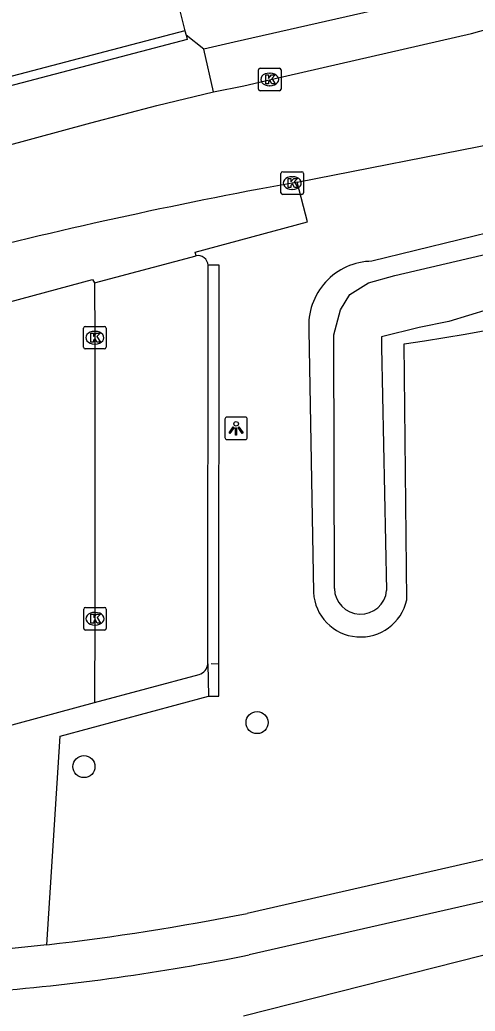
# Model space of a CAD drawing. Extents: x 159053 to 160041, y 380450 to 381422.
# Drawn here: x 159409.29 to 159429.48, y 380821.12 to 380865.08 of the extents above; entities that cross this region are included whole.
import ezdxf

# ---------------------------------------------------------------- set-up
doc = ezdxf.new("R2010")
doc.units = 0
for name, color, linetype in [('IMGEO_Boom', 7, 'Continuous'), ('IMGEO_Groenvoorziening', 7, 'Continuous'), ('IMGEO_Haag', 7, 'Continuous'), ('IMGEO_Hek', 7, 'Continuous'), ('IMGEO_Kolk', 7, 'Continuous'), ('IMGEO_Lichtpunt', 7, 'Continuous'), ('IMGEO_Parkeervlak_open', 7, 'Continuous'), ('IMGEO_Rijbaan_lokaal_open', 7, 'Continuous'), ('IMGEO_Voetpad_open', 7, 'Continuous'), ('IMGEO_Waterloop', 7, 'Continuous')]:
    doc.layers.add(name, color=color, linetype=linetype)

msp = doc.modelspace()

# ---------------------------------------------------------------- linework, layer by layer
at = {"layer": 'IMGEO_Boom'}
for centre in [(159419.81, 380833.921), (159412.131, 380831.968)]:
    msp.add_circle(centre, 0.489, dxfattribs=at)
at = {"layer": 'IMGEO_Groenvoorziening'}
for points in [[(159387.783, 380959.221), (159399.303, 380929.877), (159412.172, 380882.306), (159415.898, 380867.448), (159416.608, 380864.597)], [(159417.452, 380863.784), (159416.656, 380864.403)], [(159436.44, 380857.476), (159430.704, 380855.805), (159424.903, 380854.379)], [(159422.108, 380851.323), (159422.307, 380839.696)], [(159426.443, 380839.357), (159426.333, 380850.711)]]:
    msp.add_lwpolyline(points, dxfattribs=at)
for centre, radius, start, end in [((159412.073, 380947.015), 97.354, 278.4226, 295.56188), ((159424.943, 380851.536), 2.843, 90.8027, 184.3055), ((159424.398, 380839.809), 2.094, 183.0993, 347.5293)]:
    msp.add_arc(centre, radius, start, end, dxfattribs=at)
at = {"layer": 'IMGEO_Haag'}
for points in [[(159416.608, 380864.597), (159357.481, 380849.075), (159343.386, 380845.223)], [(159416.608, 380864.597), (159416.656, 380864.403)], [(159416.656, 380864.403), (159416.707, 380864.21), (159357.585, 380848.689), (159343.492, 380844.837), (159340.652, 380844.061), (159220.908, 380811.334), (159220.855, 380811.527), (159220.802, 380811.72)], [(159417.658, 380835.089), (159418.118, 380835.086), (159418.119, 380836.523), (159418.134, 380854.203), (159417.634, 380854.203)]]:
    msp.add_lwpolyline(points, dxfattribs=at)
at = {"layer": 'IMGEO_Hek'}
for points in [[(159418.134, 380854.203), (159417.634, 380854.203)], [(159417.775, 380836.533), (159418.119, 380836.523), (159418.134, 380854.203)]]:
    msp.add_lwpolyline(points, dxfattribs=at)
at = {"layer": 'IMGEO_Kolk'}
for p, q in [((159419.87, 380862.013), (159419.87, 380862.865)), ((159419.945, 380862.939), (159420.797, 380862.939)), ((159420.358, 380862.719), (159420.383, 380862.719)), ((159420.871, 380862.865), (159420.871, 380862.013)), ((159420.797, 380861.939), (159419.945, 380861.939)), ((159420.381, 380862.159), (159420.356, 380862.159)), ((159420.943, 380858.344), (159421.795, 380858.344)), ((159420.868, 380857.418), (159420.868, 380858.27)), ((159421.356, 380858.124), (159421.381, 380858.124)), ((159421.869, 380858.27), (159421.869, 380857.418)), ((159421.379, 380857.564), (159421.354, 380857.564)), ((159421.795, 380857.344), (159420.943, 380857.344)), ((159412.113, 380850.561), (159412.113, 380851.413)), ((159412.188, 380851.487), (159413.04, 380851.487)), ((159413.114, 380851.413), (159413.114, 380850.561)), ((159412.601, 380851.267), (159412.626, 380851.267)), ((159413.04, 380850.487), (159412.188, 380850.487)), ((159412.624, 380850.707), (159412.599, 380850.707)), ((159412.195, 380839.024), (159413.047, 380839.024)), ((159412.12, 380838.098), (159412.12, 380838.95)), ((159412.608, 380838.804), (159412.633, 380838.804)), ((159413.121, 380838.95), (159413.121, 380838.098)), ((159412.631, 380838.244), (159412.606, 380838.244)), ((159413.047, 380838.024), (159412.195, 380838.024))]:
    msp.add_line(p, q, dxfattribs=at)
for points in [[(159419.87, 380862.013), (159419.87, 380862.865)], [(159419.945, 380862.939), (159420.797, 380862.939)], [(159420.871, 380862.865), (159420.871, 380862.013)], [(159420.191, 380862.639), (159420.314, 380862.639), (159420.314, 380862.488), (159420.444, 380862.639), (159420.608, 380862.639), (159420.462, 380862.488), (159420.615, 380862.239), (159420.463, 380862.239), (159420.378, 380862.403), (159420.314, 380862.336), (159420.314, 380862.239), (159420.191, 380862.239), (159420.191, 380862.639)], [(159420.797, 380861.939), (159419.945, 380861.939)], [(159420.943, 380858.344), (159421.795, 380858.344)], [(159420.868, 380857.418), (159420.868, 380858.27)], [(159421.189, 380858.044), (159421.312, 380858.044), (159421.312, 380857.893), (159421.442, 380858.044), (159421.606, 380858.044), (159421.46, 380857.893), (159421.613, 380857.644), (159421.461, 380857.644), (159421.376, 380857.808), (159421.312, 380857.741), (159421.312, 380857.644), (159421.189, 380857.644), (159421.189, 380858.044)], [(159421.869, 380858.27), (159421.869, 380857.418)], [(159421.795, 380857.344), (159420.943, 380857.344)], [(159412.113, 380850.561), (159412.113, 380851.413)], [(159412.188, 380851.487), (159413.04, 380851.487)], [(159413.114, 380851.413), (159413.114, 380850.561)], [(159412.434, 380851.187), (159412.557, 380851.187), (159412.557, 380851.036), (159412.687, 380851.187), (159412.851, 380851.187), (159412.705, 380851.036), (159412.858, 380850.787), (159412.706, 380850.787), (159412.621, 380850.951), (159412.557, 380850.884), (159412.557, 380850.787), (159412.434, 380850.787), (159412.434, 380851.187)], [(159413.04, 380850.487), (159412.188, 380850.487)], [(159412.195, 380839.024), (159413.047, 380839.024)], [(159412.12, 380838.098), (159412.12, 380838.95)], [(159412.441, 380838.724), (159412.564, 380838.724), (159412.564, 380838.573), (159412.694, 380838.724), (159412.858, 380838.724), (159412.712, 380838.573), (159412.865, 380838.324), (159412.713, 380838.324), (159412.628, 380838.488), (159412.564, 380838.421), (159412.564, 380838.324), (159412.441, 380838.324), (159412.441, 380838.724)], [(159413.121, 380838.95), (159413.121, 380838.098)], [(159413.047, 380838.024), (159412.195, 380838.024)]]:
    msp.add_lwpolyline(points, dxfattribs=at)
for centre, start, end in [((159419.947, 380862.863), 91.552, 178.448), ((159419.947, 380862.863), 91.552, 178.448), ((159420.795, 380862.863), 1.552, 88.448), ((159420.795, 380862.863), 1.552, 88.448), ((159419.947, 380862.015), 181.552, 268.448), ((159419.947, 380862.015), 181.552, 268.448), ((159420.795, 380862.015), 271.552, 358.448), ((159420.795, 380862.015), 271.552, 358.448), ((159420.945, 380858.268), 91.552, 178.448), ((159420.945, 380858.268), 91.552, 178.448), ((159421.793, 380858.268), 1.552, 88.448), ((159421.793, 380858.268), 1.552, 88.448), ((159420.945, 380857.42), 181.552, 268.448), ((159420.945, 380857.42), 181.552, 268.448), ((159421.793, 380857.42), 271.552, 358.448), ((159421.793, 380857.42), 271.552, 358.448), ((159412.19, 380851.411), 91.552, 178.448), ((159412.19, 380851.411), 91.552, 178.448), ((159413.038, 380851.411), 1.552, 88.448), ((159413.038, 380851.411), 1.552, 88.448), ((159412.19, 380850.563), 181.552, 268.448), ((159412.19, 380850.563), 181.552, 268.448), ((159413.038, 380850.563), 271.552, 358.448), ((159413.038, 380850.563), 271.552, 358.448), ((159412.197, 380838.948), 91.552, 178.448), ((159412.197, 380838.948), 91.552, 178.448), ((159413.045, 380838.948), 1.552, 88.448), ((159413.045, 380838.948), 1.552, 88.448), ((159412.197, 380838.1), 181.552, 268.448), ((159412.197, 380838.1), 181.552, 268.448), ((159413.045, 380838.1), 271.552, 358.448), ((159413.045, 380838.1), 271.552, 358.448)]:
    msp.add_arc(centre, 0.0765, start, end, dxfattribs=at)
for centre, major_axis, ratio, start_param, end_param in [((159420.357, 380862.439), (-0.387, 0.002), 0.722429, 4.712389, 7.853982), ((159420.382, 380862.439), (-0.39, 0.002), 0.717154, 1.570796, 4.712389), ((159421.355, 380857.844), (-0.387, 0.002), 0.722429, 4.712389, 7.853982), ((159421.38, 380857.844), (-0.39, 0.002), 0.717154, 1.570796, 4.712389), ((159412.6, 380850.987), (-0.387, 0.002), 0.722429, 4.712389, 7.853982), ((159412.625, 380850.987), (-0.39, 0.002), 0.717154, 1.570796, 4.712389), ((159412.607, 380838.524), (-0.387, 0.002), 0.722429, 4.712389, 7.853982), ((159412.632, 380838.524), (-0.39, 0.002), 0.717154, 1.570796, 4.712389)]:
    msp.add_ellipse(centre, major_axis=major_axis, ratio=ratio, start_param=start_param, end_param=end_param, dxfattribs=at)
at = {"layer": 'IMGEO_Lichtpunt'}
for p, q in [((159418.379, 380847.371), (159418.379, 380846.564)), ((159418.379, 380847.371), (159418.379, 380846.564)), ((159419.281, 380847.466), (159418.473, 380847.466)), ((159419.281, 380847.466), (159418.473, 380847.466)), ((159419.375, 380846.564), (159419.375, 380847.371)), ((159419.375, 380846.564), (159419.375, 380847.371)), ((159418.473, 380846.47), (159419.281, 380846.47)), ((159418.473, 380846.47), (159419.281, 380846.47))]:
    msp.add_line(p, q, dxfattribs=at)
for points in [[(159418.753, 380847.035), (159418.792, 380847.007), (159418.604, 380846.745), (159418.566, 380846.772), (159418.753, 380847.035)], [(159418.855, 380846.987), (159418.902, 380846.987), (159418.902, 380846.665), (159418.855, 380846.665), (159418.855, 380846.987)], [(159418.965, 380847.007), (159419.003, 380847.034), (159419.19, 380846.772), (159419.151, 380846.744), (159418.965, 380847.007)]]:
    msp.add_lwpolyline(points, dxfattribs=at)
msp.add_circle((159418.878, 380847.169), 0.0994, dxfattribs=at)
for centre, start, end in [((159418.473, 380847.371), 90, 180), ((159418.473, 380847.371), 90, 180), ((159419.281, 380847.371), 0, 90), ((159419.281, 380847.371), 0, 90), ((159418.473, 380846.564), 180, 270), ((159418.473, 380846.564), 180, 270), ((159419.281, 380846.564), 270, 0), ((159419.281, 380846.564), 270, 360)]:
    msp.add_arc(centre, 0.0946, start, end, dxfattribs=at)
at = {"layer": 'IMGEO_Parkeervlak_open'}
msp.add_lwpolyline([(159417.619, 380836.523), (159417.634, 380854.203)], dxfattribs=at)
msp.add_arc((159417.183, 380854.174), 0.452, 3.6973, 100.3888, dxfattribs=at)
at = {"layer": 'IMGEO_Rijbaan_lokaal_open'}
for points in [[(159417.874, 380861.883), (159419.224, 380862.163), (159420.414, 380862.437), (159429.314, 380864.482)], [(159380.699, 380851.901), (159412.443, 380860.514), (159415.366, 380861.29), (159417.874, 380861.883)], [(159421.585, 380857.888), (159430.473, 380859.624)], [(159421.585, 380857.888), (159421.364, 380857.845)], [(159398.112, 380849.54), (159398.052, 380849.663), (159412.517, 380853.571), (159412.592, 380853.422)], [(159412.592, 380853.422), (159412.612, 380850.987), (159412.62, 380838.524), (159412.605, 380834.811)], [(159407.512, 380833.439), (159412.605, 380834.811)]]:
    msp.add_lwpolyline(points, dxfattribs=at)
for centre, radius, start, end in [((159400.903, 380976.499), 115.564, 284.23202, 290.43118), ((159460.319, 380643.732), 217.628, 100.31146, 104.50829)]:
    msp.add_arc(centre, radius, start, end, dxfattribs=at)
at = {"layer": 'IMGEO_Voetpad_open'}
for points in [[(159429.053, 380866.431), (159418.791, 380864.086), (159417.452, 380863.784)], [(159417.874, 380861.883), (159417.452, 380863.784)], [(159417.102, 380854.618), (159417.067, 380854.787), (159422.038, 380856.126), (159421.585, 380857.888)], [(159412.592, 380853.422), (159417.102, 380854.618)], [(159417.619, 380836.523), (159417.658, 380835.089)], [(159412.605, 380834.811), (159417.238, 380836.051)], [(159410.486, 380824.066), (159411.075, 380833.317), (159417.658, 380835.089)], [(159464.628, 380833.858), (159463.339, 380833.597), (159419.463, 380823.617)], [(159432.517, 380828.456), (159419.364, 380825.458)], [(159410.486, 380824.066), (159408.67, 380823.872)]]:
    msp.add_lwpolyline(points, dxfattribs=at)
for centre, radius, start, end in [((159417.088, 380836.562), 0.532, 286.3469, 355.8319), ((159397.949, 380933.033), 109.686, 276.56322, 281.25873), ((159400.286, 380918.308), 96.613, 274.38917, 281.44875)]:
    msp.add_arc(centre, radius, start, end, dxfattribs=at)
at = {"layer": 'IMGEO_Waterloop'}
for points in [[(159423.237, 380839.871), (159423.205, 380851.113), (159423.502, 380852.217), (159423.927, 380852.896), (159424.755, 380853.427), (159425.923, 380853.746), (159433.184, 380855.444), (159445.668, 380859.521), (159452.759, 380862.79), (159454.288, 380863.342), (159455.434, 380863.257), (159456.454, 380862.281), (159463.991, 380852.164), (159463.46, 380850.497), (159461.91, 380850.465), (159454.46, 380860.885), (159446.308, 380857.445), (159440.872, 380855.534), (159432.677, 380853.029), (159428.314, 380851.702), (159426.998, 380851.437), (159425.331, 380851.023), (159425.32, 380850.566), (159425.554, 380839.781)], [(159464.748, 380832.451), (159419.21, 380820.907)]]:
    msp.add_lwpolyline(points, dxfattribs=at)
msp.add_arc((159424.398, 380839.887), 1.161, 180.7861, 354.765, dxfattribs=at)

doc.saveas('drawing.dxf')
